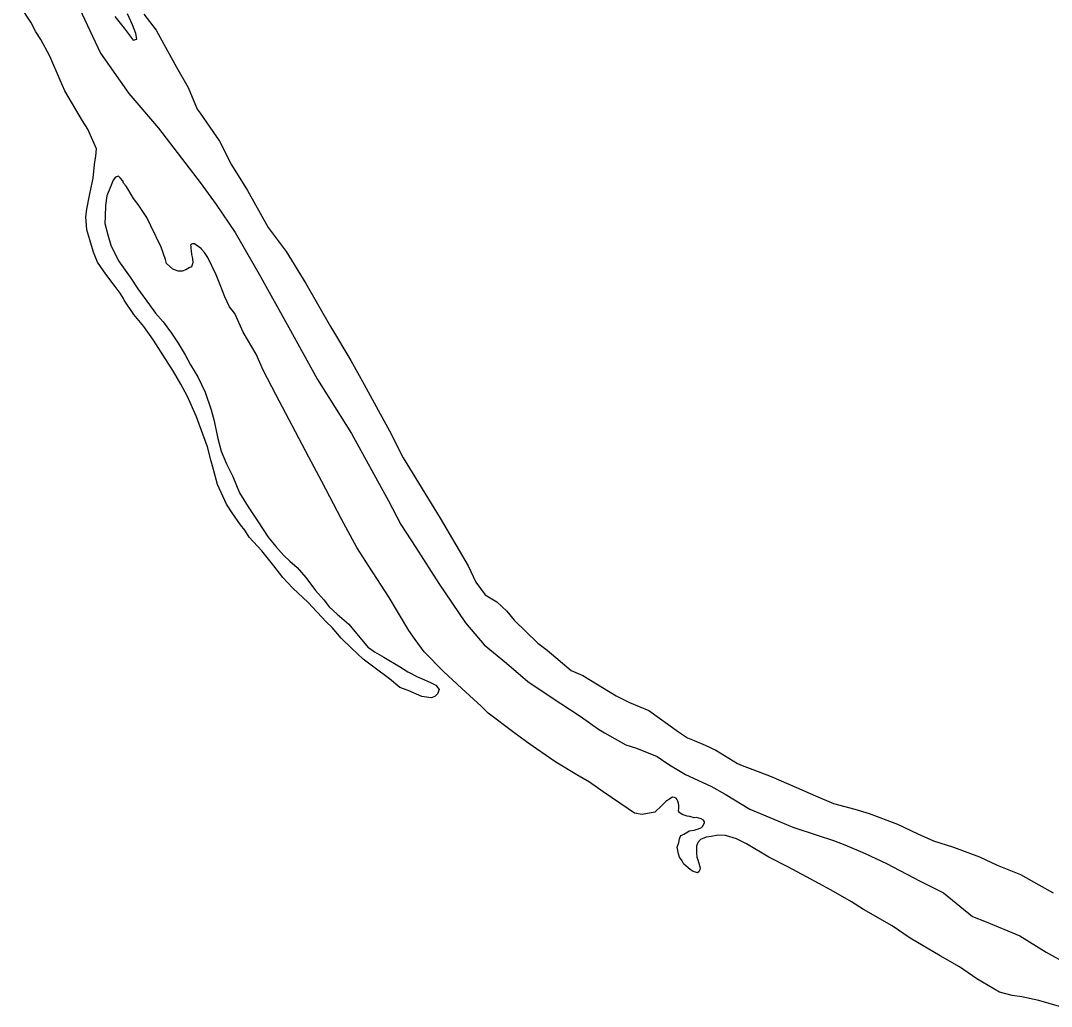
# Model space of a CAD drawing. Extents: x -83719 to 153526, y -11835 to 11446.
# Drawn here: x 15124.7 to 15213.8, y -501.9 to -416.7 of the extents above; entities that cross this region are included whole.
import ezdxf

# ---------------------------------------------------------------- set-up
doc = ezdxf.new("R2010")
doc.units = 0
doc.layers.add('Level 2', color=7, linetype='Continuous')
doc.layers.add('Level 9', color=7, linetype='Continuous')

msp = doc.modelspace()

# ---------------------------------------------------------------- linework, layer by layer
at = {"layer": 'Level 2'}
for points in [[(15129.555, -415.206), (15131.613, -419.55), (15134.058, -423.02), (15136.629, -426.021), (15140.222, -430.71), (15141.613, -432.626), (15143.244, -435.04), (15145.325, -438.649), (15147.885, -443.253), (15150.378, -447.757), (15153.305, -452.422), (15156.514, -458.218), (15157.575, -460.273), (15158.867, -462.258), (15160.841, -465.367), (15163.152, -468.773), (15164.776, -470.686), (15166.695, -472.261), (15168.547, -473.837), (15170.563, -475.21), (15173.081, -476.843), (15174.661, -477.956), (15175.164, -478.282), (15177.009, -479.324), (15177.945, -479.611), (15179.718, -480.32), (15180.726, -481.007), (15182.169, -481.888), (15184.38, -482.891), (15185.62, -483.574), (15187.735, -484.879), (15189.81, -485.751), (15191.45, -486.428), (15193.556, -487.133), (15194.96, -487.58), (15195.964, -487.966), (15197.704, -488.709), (15199.547, -489.584), (15202.463, -491.112), (15204.474, -492.118)], [(15129.555, -415.206), (15131.613, -419.55), (15134.058, -423.02), (15136.629, -426.021), (15140.222, -430.71), (15141.613, -432.626), (15143.244, -435.04), (15145.325, -438.649), (15147.885, -443.253), (15150.378, -447.757), (15153.305, -452.422), (15156.514, -458.218), (15157.575, -460.273), (15158.867, -462.258), (15160.841, -465.367), (15163.152, -468.773), (15164.776, -470.686), (15166.695, -472.261), (15168.547, -473.837), (15170.563, -475.21), (15173.081, -476.843), (15174.661, -477.956), (15175.164, -478.282), (15177.009, -479.324), (15177.945, -479.611), (15179.718, -480.32), (15180.726, -481.007), (15182.169, -481.888), (15184.38, -482.891), (15185.62, -483.574), (15187.735, -484.879), (15189.81, -485.751), (15191.45, -486.428), (15193.556, -487.133), (15194.96, -487.58), (15195.964, -487.966), (15197.704, -488.709), (15199.547, -489.584), (15202.463, -491.112), (15204.474, -492.118)], [(15204.474, -492.118), (15206.998, -494.151), (15208.169, -494.602), (15211.081, -495.829), (15213.363, -497.232), (15215.107, -498.208)], [(15204.474, -492.118), (15206.998, -494.151), (15208.169, -494.602), (15211.081, -495.829), (15213.363, -497.232), (15215.107, -498.208)]]:
    msp.add_lwpolyline(points, dxfattribs=at)
at = {"layer": 'Level 9'}
for points in [[(15150.912, -466.778), (15151.387, -467.405), (15152.061, -468.03), (15153.071, -468.884), (15153.579, -469.511), (15154.764, -470.929), (15154.864, -470.961), (15155.301, -471.289), (15156.106, -471.745), (15157.449, -472.56), (15158.187, -473.017), (15159.059, -473.472), (15159.159, -473.504), (15159.628, -473.697), (15160.13, -473.924), (15160.599, -474.151), (15160.871, -474.547), (15160.743, -474.916), (15160.513, -475.153), (15160.182, -475.258), (15159.382, -475.136), (15158.21, -474.619), (15157.474, -474.362), (15156.598, -473.607), (15155.354, -472.69), (15154.312, -471.904), (15153.334, -470.983), (15152.423, -470.095), (15151.645, -469.171), (15151.105, -468.678), (15150.328, -467.855), (15149.552, -467.031), (15148.236, -465.781), (15147.358, -464.859), (15146.578, -463.835), (15145.562, -462.548), (15144.447, -461.362), (15144.073, -460.767), (15143.7, -460.305), (15142.987, -459.28), (15142.511, -458.519), (15141.721, -456.828), (15141.37, -455.531), (15141.161, -454.799), (15140.844, -453.569), (15140.462, -452.472), (15139.909, -450.978), (15139.119, -449.22), (15138.538, -448.16), (15137.924, -447.067), (15137.005, -445.612), (15136.189, -444.355), (15135.34, -443.165), (15134.494, -442.142), (15133.644, -440.886), (15133.609, -440.753), (15133.303, -440.29), (15132.862, -439.695), (15132.082, -438.638), (15131.335, -437.614), (15130.99, -436.751), (15130.676, -435.687), (15130.431, -434.823), (15130.348, -433.689), (15130.439, -433.02), (15130.655, -431.848), (15130.812, -431.145), (15130.967, -430.342), (15131.054, -429.439), (15131.113, -428.937), (15131.206, -428.435), (15131.264, -427.8), (15130.508, -426.108), (15130.065, -425.38), (15128.531, -422.798), (15128.119, -421.87), (15127.225, -419.813), (15126.439, -418.355), (15126.03, -417.693), (15125.586, -416.865), (15124.702, -415.509)], [(15150.912, -466.778), (15151.387, -467.405), (15152.061, -468.03), (15153.071, -468.884), (15153.579, -469.511), (15154.764, -470.929), (15154.864, -470.961), (15155.301, -471.289), (15156.106, -471.745), (15157.449, -472.56), (15158.187, -473.017), (15159.059, -473.472), (15159.159, -473.504), (15159.628, -473.697), (15160.13, -473.924), (15160.599, -474.151), (15160.871, -474.547), (15160.743, -474.916), (15160.513, -475.153), (15160.182, -475.258), (15159.382, -475.136), (15158.21, -474.619), (15157.474, -474.362), (15156.598, -473.607), (15155.354, -472.69), (15154.312, -471.904), (15153.334, -470.983), (15152.423, -470.095), (15151.645, -469.171), (15151.105, -468.678), (15150.328, -467.855), (15149.552, -467.031), (15148.236, -465.781), (15147.358, -464.859), (15146.578, -463.835), (15145.562, -462.548), (15144.447, -461.362), (15144.073, -460.767), (15143.7, -460.305), (15142.987, -459.28), (15142.511, -458.519), (15141.721, -456.828), (15141.37, -455.531), (15141.161, -454.799), (15140.844, -453.569), (15140.462, -452.472), (15139.909, -450.978), (15139.119, -449.22), (15138.538, -448.16), (15137.924, -447.067), (15137.005, -445.612), (15136.189, -444.355), (15135.34, -443.165), (15134.494, -442.142), (15133.644, -440.886), (15133.609, -440.753), (15133.303, -440.29), (15132.862, -439.695), (15132.082, -438.638), (15131.335, -437.614), (15130.99, -436.751), (15130.676, -435.687), (15130.431, -434.823), (15130.348, -433.689), (15130.439, -433.02), (15130.655, -431.848), (15130.812, -431.145), (15130.967, -430.342), (15131.054, -429.439), (15131.113, -428.937), (15131.206, -428.435), (15131.264, -427.8), (15130.508, -426.108), (15130.065, -425.38), (15128.531, -422.798), (15128.119, -421.87), (15127.225, -419.813), (15126.439, -418.355), (15126.03, -417.693), (15125.586, -416.865), (15124.702, -415.509)], [(15132.832, -416.361), (15133.645, -417.384), (15134.425, -418.408), (15134.757, -418.336), (15134.65, -417.837), (15134.373, -417.106), (15133.927, -416.145)], [(15132.832, -416.361), (15133.645, -417.384), (15134.425, -418.408), (15134.757, -418.336), (15134.65, -417.837), (15134.373, -417.106), (15133.927, -416.145)], [(15135.358, -416.158), (15136.409, -417.545), (15137.092, -418.77), (15138.185, -420.758), (15139.175, -422.513), (15139.966, -424.371), (15140.237, -424.734), (15141.902, -427.147), (15142.929, -429.202), (15144.324, -431.419), (15146.1, -434.599), (15147.659, -436.679), (15149.362, -439.459), (15151.478, -443.168), (15153.249, -446.114), (15154.41, -448.167), (15155.605, -450.386), (15156.596, -452.175), (15157.76, -454.528), (15160.961, -459.724), (15162.325, -462.041), (15163.382, -463.862), (15164.067, -465.254), (15164.848, -466.345), (15165.855, -466.965), (15166.731, -467.754), (15167.374, -468.546), (15169.398, -470.52), (15170.206, -471.142), (15172.293, -472.882), (15173.298, -473.335), (15176.184, -475.096), (15177.323, -475.647), (15178.997, -476.358), (15181.585, -478.19), (15182.357, -478.713), (15182.926, -478.939), (15183.864, -479.36), (15184.801, -479.78), (15186.681, -480.922), (15187.083, -481.116), (15187.986, -481.437), (15189.592, -482.048), (15191.768, -483.019), (15193.408, -483.73), (15194.981, -484.375), (15196.819, -484.883), (15198.055, -485.266), (15200.497, -486.166), (15202.272, -487.008), (15203.612, -487.623), (15205.35, -488.166), (15207.591, -489.002), (15209.131, -489.714), (15211.139, -490.52), (15212.716, -491.432), (15213.957, -492.116)], [(15135.358, -416.158), (15136.409, -417.545), (15137.092, -418.77), (15138.185, -420.758), (15139.175, -422.513), (15139.966, -424.371), (15140.237, -424.734), (15141.902, -427.147), (15142.929, -429.202), (15144.324, -431.419), (15146.1, -434.599), (15147.659, -436.679), (15149.362, -439.459), (15151.478, -443.168), (15153.249, -446.114), (15154.41, -448.167), (15155.605, -450.386), (15156.596, -452.175), (15157.76, -454.528), (15160.961, -459.724), (15162.325, -462.041), (15163.382, -463.862), (15164.067, -465.254), (15164.848, -466.345), (15165.855, -466.965), (15166.731, -467.754), (15167.374, -468.546), (15169.398, -470.52), (15170.206, -471.142), (15172.293, -472.882), (15173.298, -473.335), (15176.184, -475.096), (15177.323, -475.647), (15178.997, -476.358), (15181.585, -478.19), (15182.357, -478.713), (15182.926, -478.939), (15183.864, -479.36), (15184.801, -479.78), (15186.681, -480.922), (15187.083, -481.116), (15187.986, -481.437), (15189.592, -482.048), (15191.768, -483.019), (15193.408, -483.73), (15194.981, -484.375), (15196.819, -484.883), (15198.055, -485.266), (15200.497, -486.166), (15202.272, -487.008), (15203.612, -487.623), (15205.35, -488.166), (15207.591, -489.002), (15209.131, -489.714), (15211.139, -490.52), (15212.716, -491.432), (15213.957, -492.116)], [(15175.07, -483.391), (15173.893, -482.54), (15172.787, -481.922), (15170.974, -480.812), (15169.295, -479.668), (15168.421, -479.046), (15167.345, -478.26), (15165.125, -476.59), (15164.517, -475.964), (15162.832, -474.453), (15161.248, -472.973), (15159.594, -471.294), (15158.813, -470.204), (15158.27, -469.444), (15156.566, -466.597), (15154.798, -463.885), (15153.777, -462.264), (15152.444, -459.812), (15150.735, -456.565), (15149.607, -454.445), (15146.769, -449.044), (15145.709, -446.989), (15145.056, -445.563), (15143.931, -443.643), (15143.21, -442.051), (15142.769, -441.456), (15142.358, -440.594), (15141.944, -439.565), (15141.599, -438.702), (15140.879, -437.21), (15140.607, -436.78), (15140.337, -436.484), (15140.336, -436.45), (15139.731, -436.025), (15139.565, -436.027), (15139.465, -436.062), (15139.4, -436.13), (15139.402, -436.263), (15139.405, -436.464), (15139.44, -436.63), (15139.478, -436.93), (15139.549, -437.296), (15139.588, -437.663), (15139.46, -437.998), (15139.261, -438.101), (15138.998, -438.272), (15138.666, -438.377), (15138.334, -438.382), (15137.866, -438.222), (15137.326, -437.728), (15137.221, -437.363), (15136.84, -436.3), (15135.949, -434.477), (15135.606, -433.747), (15134.859, -432.623), (15134.452, -432.094), (15134.043, -431.399), (15133.838, -431.035), (15133.601, -430.771), (15133.532, -430.572), (15133.498, -430.539), (15133.295, -430.308), (15133.16, -430.177), (15132.895, -430.247), (15132.699, -430.517), (15132.474, -431.088), (15132.153, -431.86), (15132.031, -432.697), (15132.012, -433.665), (15131.987, -434.266), (15132.233, -435.231), (15132.512, -436.128), (15133.164, -437.488), (15134.182, -438.908), (15134.828, -439.901), (15135.846, -441.288), (15136.355, -442.015), (15137.031, -442.774), (15137.744, -443.731), (15138.321, -444.591), (15138.935, -445.617), (15139.379, -446.479), (15140.026, -447.505), (15140.644, -448.831), (15141.164, -450.359), (15141.444, -451.323), (15141.73, -452.721), (15142.047, -453.952), (15142.495, -455.047), (15143.043, -456.141), (15143.628, -457.535), (15144.377, -458.759), (15145.227, -460.049), (15146.111, -461.372), (15146.754, -462.164), (15147.464, -462.955), (15147.97, -463.448), (15148.611, -464.007), (15149.355, -464.864), (15150.202, -465.987), (15150.912, -466.778)], [(15175.07, -483.391), (15173.893, -482.54), (15172.787, -481.922), (15170.974, -480.812), (15169.295, -479.668), (15168.421, -479.046), (15167.345, -478.26), (15165.125, -476.59), (15164.517, -475.964), (15162.832, -474.453), (15161.248, -472.973), (15159.594, -471.294), (15158.813, -470.204), (15158.27, -469.444), (15156.566, -466.597), (15154.798, -463.885), (15153.777, -462.264), (15152.444, -459.812), (15150.735, -456.565), (15149.607, -454.445), (15146.769, -449.044), (15145.709, -446.989), (15145.056, -445.563), (15143.931, -443.643), (15143.21, -442.051), (15142.769, -441.456), (15142.358, -440.594), (15141.944, -439.565), (15141.599, -438.702), (15140.879, -437.21), (15140.607, -436.78), (15140.337, -436.484), (15140.336, -436.45), (15139.731, -436.025), (15139.565, -436.027), (15139.465, -436.062), (15139.4, -436.13), (15139.402, -436.263), (15139.405, -436.464), (15139.44, -436.63), (15139.478, -436.93), (15139.549, -437.296), (15139.588, -437.663), (15139.46, -437.998), (15139.261, -438.101), (15138.998, -438.272), (15138.666, -438.377), (15138.334, -438.382), (15137.866, -438.222), (15137.326, -437.728), (15137.221, -437.363), (15136.84, -436.3), (15135.949, -434.477), (15135.606, -433.747), (15134.859, -432.623), (15134.452, -432.094), (15134.043, -431.399), (15133.838, -431.035), (15133.601, -430.771), (15133.532, -430.572), (15133.498, -430.539), (15133.295, -430.308), (15133.16, -430.177), (15132.895, -430.247), (15132.699, -430.517), (15132.474, -431.088), (15132.153, -431.86), (15132.031, -432.697), (15132.012, -433.665), (15131.987, -434.266), (15132.233, -435.231), (15132.512, -436.128), (15133.164, -437.488), (15134.182, -438.908), (15134.828, -439.901), (15135.846, -441.288), (15136.355, -442.015), (15137.031, -442.774), (15137.744, -443.731), (15138.321, -444.591), (15138.935, -445.617), (15139.379, -446.479), (15140.026, -447.505), (15140.644, -448.831), (15141.164, -450.359), (15141.444, -451.323), (15141.73, -452.721), (15142.047, -453.952), (15142.495, -455.047), (15143.043, -456.141), (15143.628, -457.535), (15144.377, -458.759), (15145.227, -460.049), (15146.111, -461.372), (15146.754, -462.164), (15147.464, -462.955), (15147.97, -463.448), (15148.611, -464.007), (15149.355, -464.864), (15150.202, -465.987), (15150.912, -466.778)], [(15214.494, -501.923), (15212.723, -501.414), (15211.255, -501.101), (15210.422, -500.979), (15209.319, -500.695), (15207.374, -499.554), (15205.861, -498.507), (15204.184, -497.563), (15201.601, -496.031), (15200.055, -494.952), (15197.573, -493.552), (15196.532, -492.899), (15194.755, -491.889), (15192.642, -490.718), (15191.033, -489.873), (15189.391, -489.028), (15187.445, -487.888), (15186.573, -487.433), (15185.637, -487.146), (15185.005, -487.122), (15184.407, -487.23), (15183.976, -487.303), (15183.48, -487.511), (15183.25, -487.748), (15183.122, -488.083), (15183.123, -488.183), (15183.13, -488.684), (15183.168, -489.017), (15183.238, -489.25), (15183.342, -489.549), (15183.448, -489.948), (15183.417, -490.115), (15183.319, -490.284), (15183.221, -490.385), (15183.121, -490.353), (15182.853, -490.257), (15182.585, -490.094), (15182.046, -489.634), (15181.875, -489.336), (15181.671, -489.039), (15181.567, -488.74), (15181.459, -488.174), (15181.587, -487.771), (15181.649, -487.437), (15181.713, -487.269), (15181.811, -487.167), (15182.042, -487.03), (15182.372, -486.825), (15182.504, -486.757), (15182.936, -486.684), (15183.102, -486.648), (15183.3, -486.578), (15183.565, -486.474), (15183.663, -486.34), (15183.825, -486.037), (15183.824, -485.97), (15183.722, -485.838), (15183.521, -485.707), (15183.12, -485.613), (15182.921, -485.616), (15182.553, -485.521), (15182.32, -485.491), (15181.985, -485.362), (15181.885, -485.33), (15181.684, -485.199), (15181.65, -485.167), (15181.582, -485.034), (15181.611, -484.8), (15181.608, -484.533), (15181.573, -484.4), (15181.503, -484.2), (15181.434, -484.001), (15181.366, -483.935), (15181.232, -483.871), (15181.066, -483.84), (15180.736, -484.045), (15180.472, -484.215), (15180.144, -484.554), (15179.52, -485.13), (15178.425, -485.346), (15177.758, -485.222), (15177.22, -484.863), (15175.07, -483.391)], [(15214.494, -501.923), (15212.723, -501.414), (15211.255, -501.101), (15210.422, -500.979), (15209.319, -500.695), (15207.374, -499.554), (15205.861, -498.507), (15204.184, -497.563), (15201.601, -496.031), (15200.055, -494.952), (15197.573, -493.552), (15196.532, -492.899), (15194.755, -491.889), (15192.642, -490.718), (15191.033, -489.873), (15189.391, -489.028), (15187.445, -487.888), (15186.573, -487.433), (15185.637, -487.146), (15185.005, -487.122), (15184.407, -487.23), (15183.976, -487.303), (15183.48, -487.511), (15183.25, -487.748), (15183.122, -488.083), (15183.123, -488.183), (15183.13, -488.684), (15183.168, -489.017), (15183.238, -489.25), (15183.342, -489.549), (15183.448, -489.948), (15183.417, -490.115), (15183.319, -490.284), (15183.221, -490.385), (15183.121, -490.353), (15182.853, -490.257), (15182.585, -490.094), (15182.046, -489.634), (15181.875, -489.336), (15181.671, -489.039), (15181.567, -488.74), (15181.459, -488.174), (15181.587, -487.771), (15181.649, -487.437), (15181.713, -487.269), (15181.811, -487.167), (15182.042, -487.03), (15182.372, -486.825), (15182.504, -486.757), (15182.936, -486.684), (15183.102, -486.648), (15183.3, -486.578), (15183.565, -486.474), (15183.663, -486.34), (15183.825, -486.037), (15183.824, -485.97), (15183.722, -485.838), (15183.521, -485.707), (15183.12, -485.613), (15182.921, -485.616), (15182.553, -485.521), (15182.32, -485.491), (15181.985, -485.362), (15181.885, -485.33), (15181.684, -485.199), (15181.65, -485.167), (15181.582, -485.034), (15181.611, -484.8), (15181.608, -484.533), (15181.573, -484.4), (15181.503, -484.2), (15181.434, -484.001), (15181.366, -483.935), (15181.232, -483.871), (15181.066, -483.84), (15180.736, -484.045), (15180.472, -484.215), (15180.144, -484.554), (15179.52, -485.13), (15178.425, -485.346), (15177.758, -485.222), (15177.22, -484.863), (15175.07, -483.391)]]:
    msp.add_lwpolyline(points, dxfattribs=at)

doc.saveas('drawing.dxf')
